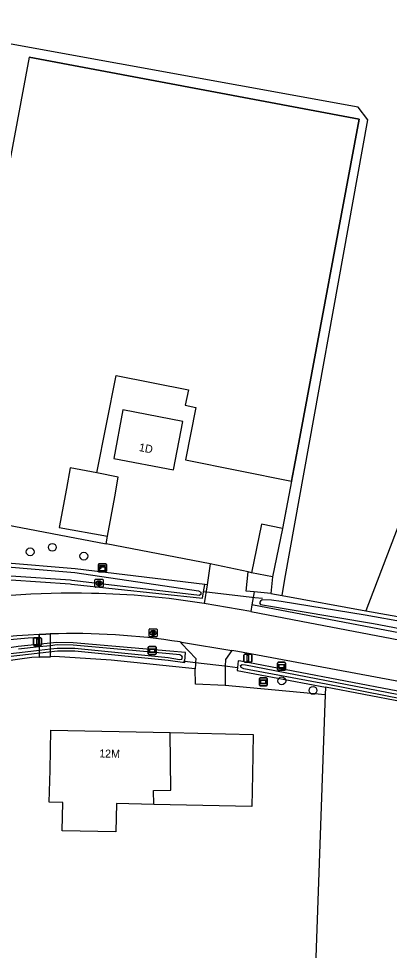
# Model space of a CAD drawing. Extents: x 162880 to 165536, y 384011 to 385179.
# Drawn here: x 164613.5 to 164659.7, y 384581.1 to 384697.4 of the extents above; entities that cross this region are included whole.
import ezdxf

# ---------------------------------------------------------------- set-up
doc = ezdxf.new("R2010")
doc.units = 0
for name, color, linetype in [('IMGEO_Afsluitpaal', 7, 'Continuous'), ('IMGEO_Berm_halfverhard', 7, 'Continuous'), ('IMGEO_Boom', 7, 'Continuous'), ('IMGEO_Bouwland', 7, 'Continuous'), ('IMGEO_Brandkraan', 7, 'Continuous'), ('IMGEO_Duiker', 7, 'Continuous'), ('IMGEO_Erf', 7, 'Continuous'), ('IMGEO_Grasland_agrarisch', 7, 'Continuous'), ('IMGEO_Groenvoorziening', 7, 'Continuous'), ('IMGEO_Hek', 7, 'Continuous'), ('IMGEO_Kast', 7, 'Continuous'), ('IMGEO_Pand', 7, 'Continuous'), ('IMGEO_Pand_nummerreeks', 7, 'Continuous'), ('IMGEO_Rijbaan_lokaal_gesloten', 7, 'Continuous'), ('IMGEO_Rijbaan_lokaal_open', 7, 'Continuous'), ('IMGEO_Rioolput', 7, 'Continuous'), ('IMGEO_Verkeersbordpaal', 7, 'Continuous'), ('IMGEO_Verklikker', 7, 'Continuous'), ('IMGEO_Voetpad_gesloten', 7, 'Continuous'), ('IMGEO_Waterloop', 7, 'Continuous')]:
    doc.layers.add(name, color=color, linetype=linetype)

msp = doc.modelspace()

# ---------------------------------------------------------------- linework, layer by layer
at = {"layer": 'IMGEO_Afsluitpaal'}
for p, q in [((164615.34, 384619.22), (164615.34, 384620.02)), ((164615.34, 384620.02), (164615.34, 384619.22)), ((164615.44, 384620.12), (164616.23, 384620.12)), ((164616.23, 384620.12), (164615.44, 384620.12)), ((164616.33, 384620.02), (164616.33, 384619.22)), ((164616.33, 384619.22), (164616.33, 384620.02)), ((164616.23, 384619.12), (164615.44, 384619.12)), ((164615.44, 384619.12), (164616.23, 384619.12))]:
    msp.add_line(p, q, dxfattribs=at)
msp.add_lwpolyline([(164615.76, 384619.99), (164615.91, 384619.99), (164615.91, 384619.24), (164615.76, 384619.24), (164615.76, 384619.99)], dxfattribs=at)
for centre, start, end in [((164615.44, 384620.02), 90, 180), ((164615.44, 384620.02), 90, 180), ((164616.23, 384620.02), 0, 90), ((164616.23, 384620.02), 360, 90), ((164615.44, 384619.22), 180, 270), ((164615.44, 384619.22), 180, 270), ((164616.23, 384619.22), 270, 0), ((164616.23, 384619.22), 270, 0)]:
    msp.add_arc(centre, 0.1, start, end, dxfattribs=at)
at = {"layer": 'IMGEO_Berm_halfverhard'}
msp.add_lwpolyline([(164616.04, 384620.15), (164616.04, 384620.54)], dxfattribs=at)
msp.add_arc((164621.15, 384527.2), 93.09, 93.146, 106.7531, dxfattribs=at)
at = {"layer": 'IMGEO_Boom'}
for centre in [(164614.91, 384630.85), (164617.68, 384631.42), (164621.61, 384630.32), (164646.31, 384614.74), (164650.21, 384613.55)]:
    msp.add_circle(centre, 0.489, dxfattribs=at)
at = {"layer": 'IMGEO_Bouwland'}
for points in [[(164651.77, 384613.97), (164651.74, 384613)], [(164699.3, 384604.72), (164698.35, 384604.87), (164696.24, 384605.2), (164693.71, 384605.59), (164677.36, 384608.98), (164661.32, 384612.11), (164651.77, 384613.97)], [(164651.74, 384613), (164651.66, 384610.77), (164650.08, 384567.28)]]:
    msp.add_lwpolyline(points, dxfattribs=at)
at = {"layer": 'IMGEO_Brandkraan'}
for p, q in [((164629.76, 384620.31), (164629.76, 384621.16)), ((164629.83, 384621.23), (164630.68, 384621.23)), ((164630.24, 384621.01), (164630.27, 384621.01)), ((164630.76, 384621.16), (164630.76, 384620.31)), ((164630.68, 384620.23), (164629.83, 384620.23)), ((164630.27, 384620.45), (164630.24, 384620.45))]:
    msp.add_line(p, q, dxfattribs=at)
for points in [[(164629.76, 384620.31), (164629.76, 384621.16)], [(164629.83, 384621.23), (164630.68, 384621.23)], [(164630.1, 384620.93), (164630.1, 384620.53), (164630.32, 384620.53)], [(164630.34, 384620.93), (164630.1, 384620.93)], [(164630.28, 384620.85), (164630.23, 384620.85), (164630.23, 384620.78)], [(164630.23, 384620.78), (164630.28, 384620.78)], [(164630.76, 384621.16), (164630.76, 384620.31)], [(164630.68, 384620.23), (164629.83, 384620.23)], [(164630.29, 384620.7), (164630.23, 384620.7), (164630.23, 384620.62)], [(164630.23, 384620.62), (164630.29, 384620.62)]]:
    msp.add_lwpolyline(points, dxfattribs=at)
for centre, radius, start, end in [((164629.83, 384621.16), 0.0765, 91.552, 178.448), ((164629.83, 384621.16), 0.0765, 91.552, 178.448), ((164630.28, 384620.81), 0.0379, 267.8285, 90.9355), ((164630.34, 384620.79), 0.145, 59.4692, 91.5367), ((164630.36, 384620.84), 0.0922, 285.5137, 58.1501), ((164630.37, 384620.64), 0.105, 301.3115, 78.989), ((164630.68, 384621.16), 0.0765, 1.552, 88.448), ((164630.68, 384621.16), 0.0765, 1.552, 88.448), ((164629.83, 384620.31), 0.0765, 181.552, 268.448), ((164629.83, 384620.31), 0.0765, 181.552, 268.448), ((164630.29, 384620.66), 0.0404, 269.8759, 90.5077), ((164630.32, 384620.78), 0.251, 268.6676, 293.5347), ((164630.68, 384620.31), 0.0765, 271.552, 358.448), ((164630.68, 384620.31), 0.0765, 271.552, 358.448)]:
    msp.add_arc(centre, radius, start, end, dxfattribs=at)
for centre, major_axis, ratio, start_param, end_param in [((164630.24, 384620.73), (-0.387, 0.002), 0.722429, 4.712389, 7.853982), ((164630.27, 384620.73), (-0.39, 0.002), 0.717154, 1.570796, 4.712389)]:
    msp.add_ellipse(centre, major_axis=major_axis, ratio=ratio, start_param=start_param, end_param=end_param, dxfattribs=at)
at = {"layer": 'IMGEO_Duiker'}
for points in [[(164643.92, 384625.02), (164642.95, 384625.13), (164636.9, 384625.83), (164636.56, 384625.87)], [(164634.05, 384617.22), (164634.21, 384617.2), (164635.56, 384617.03), (164639.52, 384616.56), (164640.77, 384616.41)]]:
    msp.add_lwpolyline(points, dxfattribs=at)
at = {"layer": 'IMGEO_Erf'}
msp.add_lwpolyline([(164656.8, 384623.49), (164661.95, 384622.55), (164668.68, 384621.32), (164697.03, 384615.61), (164712.59, 384612.9)], dxfattribs=at)
at = {"layer": 'IMGEO_Grasland_agrarisch'}
for points in [[(164709.78, 384720.64), (164674, 384668.59), (164656.8, 384623.49)], [(164646.34, 384625.39), (164646.71, 384627.44), (164657.06, 384684.79), (164655.82, 384686.39), (164611.16, 384694.5)], [(164647.52, 384639.69), (164648.45, 384644.51), (164655.96, 384684.9), (164630.49, 384689.68), (164614.8, 384692.63), (164604.12, 384635.73)], [(164623.22, 384640.7), (164625.66, 384652.88), (164634.65, 384651.08), (164634.26, 384649.17), (164635.6, 384648.9), (164634.29, 384642.35), (164647.52, 384639.69)], [(164604.12, 384635.73), (164624.39, 384631.85)], [(164624.39, 384631.85), (164624.58, 384632.81)], [(164646.34, 384625.39), (164656.8, 384623.49)]]:
    msp.add_lwpolyline(points, dxfattribs=at)
at = {"layer": 'IMGEO_Groenvoorziening'}
for points in [[(164647.52, 384639.69), (164646.38, 384633.78)], [(164637.39, 384629.37), (164624.39, 384631.85)], [(164636.71, 384626.77), (164620.52, 384628.74), (164611.57, 384629.48), (164607.35, 384628.9), (164603.21, 384627.92), (164602.61, 384627.62)], [(164642.55, 384628.24), (164642.12, 384628.34)], [(164645.16, 384627.72), (164644.93, 384625.65)], [(164602.14, 384625.88), (164607.24, 384626.91), (164612.5, 384627.35), (164619.91, 384626.84), (164620.05, 384626.83), (164636.43, 384625.05), (164636.56, 384625.87), (164636.71, 384626.77)], [(164636.99, 384626.73), (164636.71, 384626.77)], [(164644.93, 384625.65), (164642.85, 384625.84)], [(164644.93, 384625.65), (164646.34, 384625.39)], [(164712.59, 384612.9), (164712.39, 384612.17), (164712.21, 384611.43), (164696.81, 384613.91), (164657.64, 384621.38), (164642.59, 384624.24)], [(164600.14, 384615.59), (164610.28, 384617.58), (164613.6, 384617.97), (164618.31, 384618.51), (164620.47, 384618.49), (164632.12, 384617.33), (164634.2, 384617.05), (164634.21, 384617.2), (164634.3, 384618.28), (164632.34, 384618.44), (164620.29, 384619.51), (164618.25, 384619.55), (164613.43, 384619.03), (164602.92, 384617.4), (164597.43, 384616.18), (164578.25, 384610.57), (164578.65, 384608.99)], [(164635.52, 384616.26), (164625, 384617.33), (164617.96, 384617.77), (164617.43, 384617.76), (164616.04, 384617.71), (164615.13, 384617.67), (164600.14, 384615.59)], [(164699.3, 384604.72), (164699.48, 384605.88), (164699.53, 384606.19), (164691.76, 384607.5), (164660.79, 384613.46), (164641.21, 384617.22), (164640.86, 384617.26), (164640.77, 384616.41), (164640.73, 384616.04), (164651.77, 384613.97)], [(164651.74, 384613), (164639.25, 384614.16)]]:
    msp.add_lwpolyline(points, dxfattribs=at)
at = {"layer": 'IMGEO_Hek'}
for points in [[(164614.8, 384692.63), (164630.49, 384689.68)], [(164630.49, 384689.68), (164655.96, 384684.9), (164648.45, 384644.51)], [(164648.45, 384644.51), (164646.38, 384633.78)]]:
    msp.add_lwpolyline(points, dxfattribs=at)
at = {"layer": 'IMGEO_Kast'}
for p, q in [((164623.42, 384628.43), (164623.42, 384629.27)), ((164623.42, 384629.27), (164623.42, 384628.43)), ((164623.49, 384629.35), (164624.33, 384629.35)), ((164624.33, 384629.35), (164623.49, 384629.35)), ((164624.42, 384629.28), (164624.42, 384628.44)), ((164624.42, 384628.44), (164624.42, 384629.28)), ((164624.34, 384628.35), (164623.5, 384628.35)), ((164623.5, 384628.35), (164624.34, 384628.35))]:
    msp.add_line(p, q, dxfattribs=at)
for points in [[(164623.61, 384629.14), (164624.21, 384629.14), (164624.21, 384629.06), (164623.61, 384629.06), (164623.61, 384629.14)], [(164623.61, 384628.97), (164624.21, 384628.97), (164624.21, 384628.48), (164623.61, 384628.48), (164623.61, 384628.97)]]:
    msp.add_lwpolyline(points, dxfattribs=at)
msp.add_circle((164623.7, 384628.82), 0.0377, dxfattribs=at)
for centre, start, end in [((164623.5, 384629.28), 92.4484, 184.2845), ((164623.5, 384629.28), 92.4484, 184.2845), ((164624.34, 384629.28), 2.4484, 94.2845), ((164624.34, 384629.28), 2.4484, 94.2845), ((164623.5, 384628.43), 182.4484, 274.2845), ((164623.5, 384628.43), 182.4484, 274.2845), ((164624.34, 384628.43), 272.4484, 4.2845), ((164624.34, 384628.43), 272.4484, 4.2845)]:
    msp.add_arc(centre, 0.0779, start, end, dxfattribs=at)
at = {"layer": 'IMGEO_Pand'}
for points in [[(164633.97, 384647.13), (164626.47, 384648.57), (164625.37, 384642.52), (164632.81, 384641.08), (164633.97, 384647.13)], [(164623.22, 384640.7), (164619.9, 384641.36), (164619.43, 384638.78), (164618.53, 384633.91), (164624.58, 384632.81)], [(164624.58, 384632.81), (164625.46, 384637.73), (164625.9, 384640.17), (164623.22, 384640.7)], [(164646.38, 384633.78), (164643.77, 384634.3), (164642.55, 384628.24)], [(164646.38, 384633.78), (164645.16, 384627.72)], [(164645.16, 384627.72), (164642.55, 384628.24)], [(164630.33, 384599.32), (164625.67, 384599.42), (164625.6, 384595.87), (164618.9, 384596.01), (164618.97, 384599.56), (164617.3, 384599.59), (164617.39, 384603.59), (164617.49, 384608.59), (164632.37, 384608.28)], [(164630.33, 384599.32), (164630.3, 384601.06), (164632.47, 384601.09), (164632.37, 384608.28)], [(164632.37, 384608.28), (164642.75, 384608.06), (164642.65, 384603.06), (164642.58, 384599.05), (164630.33, 384599.32)]]:
    msp.add_lwpolyline(points, dxfattribs=at)
at = {"layer": 'IMGEO_Rijbaan_lokaal_gesloten'}
for points in [[(164642.46, 384623.4), (164636.63, 384624.39)], [(164642.46, 384623.4), (164648.73, 384622.19), (164691.16, 384614.09), (164702.62, 384612.04), (164716.13, 384610.34), (164752.34, 384606.29)], [(164616.04, 384620.54), (164616.88, 384620.58), (164617.43, 384620.6)], [(164633.61, 384619.6), (164633.84, 384619.56), (164634.06, 384619.52), (164640.08, 384618.52)], [(164751.7, 384601.1), (164708.34, 384606.16), (164697.52, 384607.7), (164686.77, 384609.82), (164640.82, 384618.4), (164640.08, 384618.52)]]:
    msp.add_lwpolyline(points, dxfattribs=at)
for centre, radius, start, end in [((164619.99, 384533.76), 91.93, 88.3885, 100.9687), ((164621.05, 384530.12), 95.55, 80.6174, 89.082), ((164620.43, 384530.11), 90.54, 92.7775, 106.8746), ((164620.26, 384535.4), 85.25, 80.9892, 91.9049)]:
    msp.add_arc(centre, radius, start, end, dxfattribs=at)
at = {"layer": 'IMGEO_Rijbaan_lokaal_open'}
for points in [[(164637.39, 384629.37), (164636.99, 384626.73)], [(164642.12, 384628.34), (164637.39, 384629.37)], [(164642.85, 384625.84), (164641.85, 384625.96), (164642.12, 384628.34)], [(164636.99, 384626.73), (164636.63, 384624.39)], [(164642.85, 384625.84), (164642.59, 384624.24)], [(164642.59, 384624.24), (164642.46, 384623.4)], [(164633.61, 384619.6), (164633.83, 384619.38), (164635.59, 384617.53), (164635.56, 384617.03), (164635.55, 384616.84), (164635.52, 384616.26)], [(164640.08, 384618.52), (164639.28, 384617.39), (164639.26, 384616.59), (164639.24, 384615.86), (164639.25, 384614.16)], [(164639.25, 384614.16), (164635.53, 384614.32), (164635.52, 384616.26)]]:
    msp.add_lwpolyline(points, dxfattribs=at)
at = {"layer": 'IMGEO_Rioolput'}
for p, q in [((164623, 384626.51), (164623, 384627.36)), ((164623.08, 384627.44), (164623.93, 384627.44)), ((164623.49, 384627.21), (164623.51, 384627.21)), ((164623.51, 384626.66), (164623.49, 384626.66)), ((164624, 384627.36), (164624, 384626.51)), ((164623.93, 384626.43), (164623.08, 384626.43))]:
    msp.add_line(p, q, dxfattribs=at)
for points in [[(164623, 384626.51), (164623, 384627.36)], [(164623.08, 384627.44), (164623.93, 384627.44)], [(164623.59, 384627.13), (164623.34, 384627.13), (164623.34, 384626.73)], [(164623.34, 384626.73), (164623.46, 384626.73), (164623.46, 384626.9), (164623.47, 384626.9)], [(164623.52, 384627.05), (164623.46, 384627.05), (164623.46, 384626.97)], [(164623.46, 384626.97), (164623.51, 384626.97)], [(164623.52, 384626.87), (164623.59, 384626.73), (164623.73, 384626.73), (164623.67, 384626.86)], [(164624, 384627.36), (164624, 384626.51)], [(164623.93, 384626.43), (164623.08, 384626.43)]]:
    msp.add_lwpolyline(points, dxfattribs=at)
for centre, radius, start, end in [((164623.08, 384627.36), 0.0765, 91.552, 178.448), ((164623.08, 384627.36), 0.0765, 91.552, 178.448), ((164623.47, 384626.84), 0.0533, 26.0293, 88.6989), ((164623.5, 384627.16), 0.19, 274.7715, 282.9687), ((164623.52, 384626.96), 0.0964, 77.0061, 93.1865), ((164623.54, 384627.01), 0.0378, 276.6634, 79.6772), ((164623.59, 384627.02), 0.109, 350.3612, 89.416), ((164623.59, 384627.02), 0.112, 277.5842, 350.9817), ((164623.57, 384626.81), 0.108, 29.5134, 73.7905), ((164623.93, 384627.36), 0.0765, 1.552, 88.448), ((164623.93, 384627.36), 0.0765, 1.552, 88.448), ((164623.08, 384626.51), 0.0765, 181.552, 268.448), ((164623.08, 384626.51), 0.0765, 181.552, 268.448), ((164623.93, 384626.51), 0.0765, 271.552, 358.448), ((164623.93, 384626.51), 0.0765, 271.552, 358.448)]:
    msp.add_arc(centre, radius, start, end, dxfattribs=at)
for centre, major_axis, ratio, start_param, end_param in [((164623.49, 384626.93), (-0.387, 0.002), 0.722429, 4.712389, 7.853982), ((164623.51, 384626.93), (-0.39, 0.002), 0.717154, 1.570796, 4.712389)]:
    msp.add_ellipse(centre, major_axis=major_axis, ratio=ratio, start_param=start_param, end_param=end_param, dxfattribs=at)
at = {"layer": 'IMGEO_Verkeersbordpaal'}
for p, q in [((164641.58, 384617.17), (164641.58, 384617.97)), ((164641.58, 384617.97), (164641.58, 384617.17)), ((164641.68, 384618.07), (164642.47, 384618.07)), ((164642.47, 384618.07), (164641.68, 384618.07)), ((164642.57, 384617.97), (164642.57, 384617.17)), ((164642.57, 384617.17), (164642.57, 384617.97)), ((164642.47, 384617.07), (164641.68, 384617.07)), ((164641.68, 384617.07), (164642.47, 384617.07))]:
    msp.add_line(p, q, dxfattribs=at)
msp.add_lwpolyline([(164642, 384617.94), (164642.15, 384617.94), (164642.15, 384617.19), (164642, 384617.19), (164642, 384617.94)], dxfattribs=at)
for centre, start, end in [((164641.68, 384617.97), 90, 180), ((164641.68, 384617.97), 90, 180), ((164642.47, 384617.97), 0, 90), ((164642.47, 384617.97), 360, 90), ((164641.68, 384617.17), 180, 270), ((164641.68, 384617.17), 180, 270), ((164642.47, 384617.17), 270, 0), ((164642.47, 384617.17), 270, 0)]:
    msp.add_arc(centre, 0.1, start, end, dxfattribs=at)
at = {"layer": 'IMGEO_Verklikker'}
for p, q in [((164629.64, 384618.13), (164629.64, 384618.93)), ((164629.64, 384618.93), (164629.64, 384618.13)), ((164629.74, 384619.03), (164630.53, 384619.03)), ((164630.53, 384619.03), (164629.74, 384619.03)), ((164630.63, 384618.93), (164630.63, 384618.13)), ((164630.63, 384618.13), (164630.63, 384618.93)), ((164630.53, 384618.03), (164629.74, 384618.03)), ((164629.74, 384618.03), (164630.53, 384618.03)), ((164645.77, 384616.16), (164645.77, 384616.96)), ((164645.77, 384616.96), (164645.77, 384616.16)), ((164645.87, 384617.06), (164646.66, 384617.06)), ((164646.66, 384617.06), (164645.87, 384617.06)), ((164646.76, 384616.96), (164646.76, 384616.16)), ((164646.76, 384616.16), (164646.76, 384616.96)), ((164643.51, 384614.22), (164643.51, 384615.02)), ((164643.51, 384615.02), (164643.51, 384614.22)), ((164643.61, 384615.12), (164644.4, 384615.12)), ((164644.4, 384615.12), (164643.61, 384615.12)), ((164644.5, 384615.02), (164644.5, 384614.22)), ((164644.5, 384614.22), (164644.5, 384615.02)), ((164646.66, 384616.06), (164645.87, 384616.06)), ((164645.87, 384616.06), (164646.66, 384616.06)), ((164644.4, 384614.12), (164643.61, 384614.12)), ((164643.61, 384614.12), (164644.4, 384614.12))]:
    msp.add_line(p, q, dxfattribs=at)
for points in [[(164629.74, 384618.76), (164630.53, 384618.76), (164630.53, 384618.29), (164629.74, 384618.29), (164629.74, 384618.76)], [(164629.8, 384618.69), (164629.8, 384618.36), (164630.46, 384618.36), (164630.46, 384618.69), (164629.8, 384618.69)], [(164645.87, 384616.79), (164646.65, 384616.79), (164646.65, 384616.33), (164645.87, 384616.33), (164645.87, 384616.79)], [(164645.93, 384616.73), (164645.93, 384616.39), (164646.59, 384616.39), (164646.59, 384616.73), (164645.93, 384616.73)], [(164643.61, 384614.85), (164644.4, 384614.85), (164644.4, 384614.38), (164643.61, 384614.38), (164643.61, 384614.85)], [(164643.67, 384614.78), (164643.67, 384614.45), (164644.33, 384614.45), (164644.33, 384614.78), (164643.67, 384614.78)]]:
    msp.add_lwpolyline(points, dxfattribs=at)
for centre, start, end in [((164629.74, 384618.93), 90, 180), ((164629.74, 384618.93), 90, 180), ((164630.53, 384618.93), 0, 90), ((164630.53, 384618.93), 360, 90), ((164629.74, 384618.13), 180, 270), ((164629.74, 384618.13), 180, 270), ((164630.53, 384618.13), 270, 0), ((164630.53, 384618.13), 270, 0), ((164645.87, 384616.96), 90, 180), ((164645.87, 384616.96), 90, 180), ((164645.87, 384616.16), 180, 270), ((164645.87, 384616.16), 180, 270), ((164646.66, 384616.96), 0, 90), ((164646.66, 384616.96), 360, 90), ((164646.66, 384616.16), 270, 0), ((164646.66, 384616.16), 270, 0), ((164643.61, 384615.02), 90, 180), ((164643.61, 384615.02), 90, 180), ((164644.4, 384615.02), 0, 90), ((164644.4, 384615.02), 360, 90), ((164643.61, 384614.22), 180, 270), ((164643.61, 384614.22), 180, 270), ((164644.4, 384614.22), 270, 0), ((164644.4, 384614.22), 270, 0)]:
    msp.add_arc(centre, 0.1, start, end, dxfattribs=at)
at = {"layer": 'IMGEO_Voetpad_gesloten'}
msp.add_lwpolyline([(164617.43, 384619.13), (164617.43, 384619.46), (164617.43, 384620.6), (164616.88, 384620.58), (164616.04, 384620.54), (164616.04, 384619.31), (164616.04, 384618.98), (164616.04, 384618.58), (164616.04, 384618.25), (164616.04, 384617.71), (164617.43, 384617.76), (164617.43, 384618.41), (164617.43, 384618.74), (164617.43, 384619.13)], dxfattribs=at)
at = {"layer": 'IMGEO_Waterloop'}
for points in [[(164635.92, 384625.99), (164636.19, 384625.83), (164636.19, 384625.53), (164636.01, 384625.41), (164635.71, 384625.44), (164620.1, 384627.29), (164619.95, 384627.3), (164612.5, 384627.81), (164607.17, 384627.37), (164602.48, 384626.42), (164602.37, 384626.86), (164602.73, 384627.17), (164602.81, 384627.21), (164603.37, 384627.48), (164607.43, 384628.44), (164611.58, 384629.02), (164620.47, 384628.28), (164635.92, 384625.99)], [(164668.58, 384620.79), (164661.85, 384622.02), (164656.7, 384622.96), (164646.24, 384624.67), (164645.03, 384624.82), (164643.87, 384624.84), (164643.64, 384624.71), (164643.51, 384624.48), (164643.65, 384624.27), (164657.74, 384621.91), (164696.9, 384614.45), (164711.38, 384612.11), (164711.68, 384612.14), (164711.8, 384612.3), (164711.74, 384612.47), (164711.45, 384612.55), (164696.93, 384615.08), (164668.58, 384620.79)], [(164610.23, 384617.9), (164613.57, 384618.29), (164616.04, 384618.58)], [(164616.04, 384618.58), (164617.43, 384618.74), (164618.29, 384618.84), (164620.49, 384618.82), (164632.15, 384617.65), (164633.55, 384617.42), (164633.85, 384617.47), (164633.94, 384617.7), (164633.82, 384617.84), (164633.59, 384617.98), (164632.31, 384618.11), (164620.28, 384619.19), (164618.27, 384619.22), (164617.43, 384619.13), (164616.04, 384618.98), (164613.47, 384618.71)], [(164660.72, 384613.1), (164691.7, 384607.14), (164696.22, 384606.28), (164696.52, 384606.11), (164696.65, 384605.74), (164696.3, 384605.56), (164693.77, 384605.95), (164677.43, 384609.33), (164661.39, 384612.47), (164651.84, 384614.33), (164641.57, 384616.26), (164641.24, 384616.41), (164641.17, 384616.64), (164641.36, 384616.8), (164641.77, 384616.74), (164660.72, 384613.1)]]:
    msp.add_lwpolyline(points, dxfattribs=at)

# ---------------------------------------------------------------- texts
at = {"layer": 'IMGEO_Pand_nummerreeks'}
for s, rotation, p in [('1D', 349.0852, (164628.43, 384643.46)), ('12M', 358.7889, (164623.51, 384605.18))]:
    msp.add_text(s, height=1, rotation=rotation, dxfattribs=at).set_placement(p)

doc.saveas('drawing.dxf')
